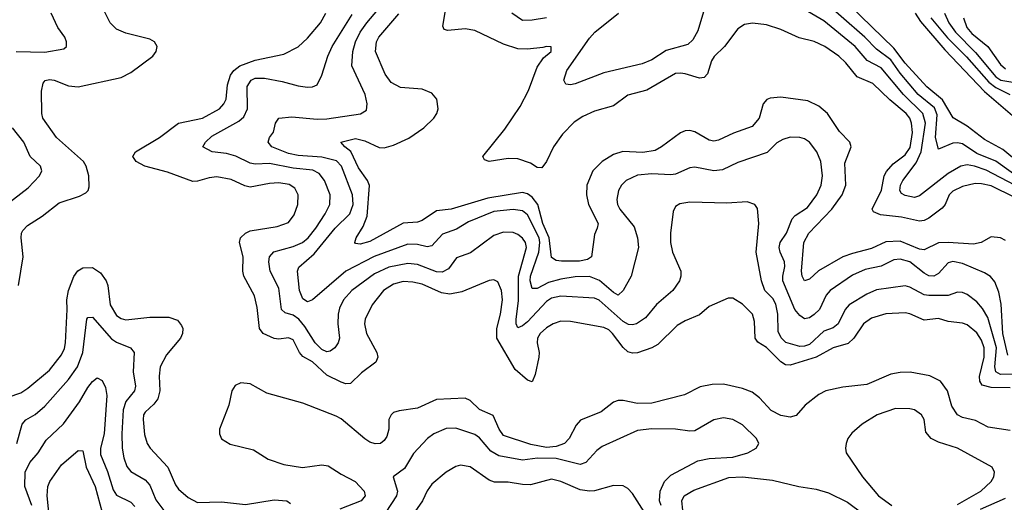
# Model space of a CAD drawing. Header units: inches. Extents: x 1308407 to 1441228, y 959628 to 1036311.
# Tile 576 of 656: x 1384425 to 1388545, y 1011423 to 1013443. Entities that reach past the tile are written whole.
import ezdxf

# ---------------------------------------------------------------- set-up
doc = ezdxf.new("R2010")
doc.units = ezdxf.units.IN
doc.header["$MEASUREMENT"] = 0
doc.layers.add('B3081', color=7, linetype='Continuous')

msp = doc.modelspace()

# ---------------------------------------------------------------- linework, layer by layer
at = {"layer": 'B3081', "color": 5}
for points, elevation in [([(1388559.7, 1012039.7), (1388539.3, 1012130), (1388532.5, 1012252.5), (1388522.6, 1012302.6), (1388506.2, 1012346.2), (1388488, 1012368), (1388463.2, 1012383.2), (1388370, 1012422.1), (1388330, 1012430.4), (1388310, 1012425.6), (1388270, 1012380.2), (1388250, 1012369.5), (1388230, 1012371.4), (1388210, 1012382.7), (1388150, 1012429), (1388110, 1012440.6), (1388082.5, 1012437.5), (1388030, 1012410.9), (1387962.7, 1012397.3), (1387910, 1012374.1), (1387816.2, 1012310), (1387800.1, 1012290), (1387771.6, 1012230), (1387750, 1012209.4), (1387730, 1012194.7), (1387710, 1012191.2), (1387690, 1012204.5), (1387669.6, 1012229.6), (1387619.1, 1012350), (1387618.7, 1012370), (1387627.5, 1012410), (1387626.1, 1012430), (1387606.9, 1012470), (1387603.1, 1012490), (1387607.3, 1012510), (1387633.7, 1012550), (1387658, 1012610), (1387670, 1012622.8), (1387722.5, 1012657.5), (1387760.5, 1012710), (1387778.7, 1012750), (1387784.6, 1012790), (1387777.6, 1012850), (1387761, 1012890), (1387730, 1012929.8), (1387710, 1012943.5), (1387689.8, 1012949.8), (1387650, 1012950.7), (1387618.6, 1012941.4), (1387593.1, 1012926.9), (1387552.5, 1012887.5), (1387430, 1012845.4), (1387365.6, 1012814.4), (1387330, 1012810.5), (1387250, 1012825.7), (1387230, 1012823.2), (1387170, 1012796.5), (1387150, 1012793.3), (1387070, 1012798.3), (1387010, 1012792.7), (1386963.6, 1012770), (1386943.8, 1012750), (1386931.4, 1012728.6), (1386924, 1012690), (1386927, 1012670), (1386936.9, 1012650), (1386996.1, 1012576.1), (1387010.8, 1012530), (1387014.3, 1012490), (1386983.6, 1012370), (1386950, 1012309.6), (1386930.1, 1012289.9), (1386910, 1012301.3), (1386851.3, 1012351.3), (1386810, 1012367.5), (1386750, 1012366.6), (1386690, 1012356.7), (1386637.6, 1012342.4), (1386590, 1012318), (1386570, 1012318.5), (1386560.8, 1012350), (1386562.5, 1012370), (1386597.5, 1012470), (1386602.3, 1012510), (1386598.8, 1012530), (1386550, 1012626.8), (1386530, 1012642.3), (1386490, 1012648.8), (1386410, 1012639.6), (1386303.7, 1012596.3), (1386253.6, 1012566.4), (1386194.6, 1012545.4), (1386150, 1012496.2), (1386130, 1012491.8), (1386090, 1012502.6), (1386050, 1012503.7), (1385908.4, 1012451.6), (1385789.4, 1012390), (1385650, 1012271), (1385630, 1012262.8), (1385610, 1012274.5), (1385595.8, 1012310), (1385587.1, 1012390), (1385593.2, 1012406.8), (1385657.4, 1012462.6), (1385745.7, 1012570), (1385806.4, 1012630), (1385820.5, 1012670), (1385817.3, 1012710), (1385772, 1012830), (1385751.5, 1012851.5), (1385690, 1012868), (1385590, 1012874.6), (1385550, 1012882.4), (1385481, 1012910), (1385465.4, 1012930), (1385471.2, 1012950), (1385487.3, 1012972.7), (1385495.3, 1013010), (1385510, 1013030.2), (1385563.5, 1013036.5), (1385670, 1013026.8), (1385710, 1013028.3), (1385851.6, 1013048.4), (1385876, 1013064), (1385879.3, 1013090), (1385870.6, 1013130), (1385814.6, 1013250), (1385818.9, 1013310), (1385831, 1013350), (1385850, 1013390), (1385878.2, 1013430), (1385978.7, 1013550)], 2740), ([(1388638, 1012758), (1388510, 1012850.3), (1388430, 1012882.4), (1388370, 1012922.9), (1388350, 1012928.1), (1388330, 1012926.3), (1388270, 1012901.3), (1388257.4, 1012950), (1388265, 1013045), (1388253.3, 1013073.3), (1388185.6, 1013130), (1388110, 1013218.4), (1388070, 1013274.5), (1388010, 1013319.4), (1387962, 1013370), (1387763.6, 1013543.6)], 2640), ([(1388670, 1012790.8), (1388539.2, 1012899.3), (1388461.9, 1012941.9), (1388390, 1012997.2), (1388332, 1013032), (1388286.9, 1013106.9), (1388221.8, 1013161.8), (1388130, 1013260.8), (1388083.1, 1013323.1), (1387851.6, 1013550)], 2620), ([(1384420.7, 1012330), (1384439.2, 1012450), (1384431.2, 1012530), (1384432.9, 1012550), (1384438.8, 1012561.2), (1384458.2, 1012581.8), (1384518.8, 1012621.2), (1384590, 1012675.9), (1384675.7, 1012704.3), (1384702.2, 1012717.8), (1384711.6, 1012728.4), (1384716.4, 1012743.6), (1384714.5, 1012790), (1384703.6, 1012830), (1384692.4, 1012850), (1384579, 1012950), (1384521.6, 1013030), (1384517.5, 1013050), (1384516, 1013144), (1384523, 1013177), (1384532.4, 1013187.6), (1384550, 1013192.3), (1384570, 1013190.1), (1384630, 1013165.3), (1384670, 1013161.3), (1384850, 1013200.2), (1384890, 1013221.1), (1384982.9, 1013290), (1384997, 1013310), (1385000.7, 1013330), (1384989.4, 1013350), (1384970, 1013360.5), (1384870, 1013386), (1384830, 1013403.1), (1384803.2, 1013430), (1384770, 1013496.3)], 2820), ([(1388590, 1012698.1), (1388490, 1012747), (1388450, 1012756.4), (1388423.3, 1012756.7), (1388370, 1012744.8), (1388330, 1012725.7), (1388315.1, 1012710), (1388298.1, 1012670), (1388285.4, 1012654.6), (1388230, 1012611.7), (1388210, 1012602.3), (1388190, 1012599.3), (1388115.9, 1012615.9), (1388026.8, 1012626.8), (1387998.8, 1012638.8), (1387992.3, 1012650), (1388031.2, 1012728.8), (1388043.4, 1012790), (1388052.2, 1012807.8), (1388080.3, 1012839.7), (1388130, 1012877.2), (1388151.8, 1012908.2), (1388161.1, 1012970), (1388157.7, 1013010), (1388149.5, 1013030), (1388134.3, 1013050), (1388066.9, 1013106.9), (1387995.9, 1013175.9), (1387930, 1013203.9), (1387882.6, 1013262.6), (1387853.3, 1013290), (1387794.4, 1013330), (1387750, 1013351.4), (1387687.3, 1013367.3), (1387610, 1013401.8), (1387550, 1013420.6), (1387491.8, 1013428.2), (1387457.7, 1013422.3), (1387430, 1013404.4), (1387374.2, 1013330), (1387331.3, 1013288.7), (1387320.4, 1013270), (1387303.5, 1013216.4), (1387290, 1013200.8), (1387270, 1013197.5), (1387210, 1013215.8), (1387190, 1013219.3), (1387170, 1013216.8), (1387050, 1013148), (1386970, 1013126.2), (1386910, 1013081.7), (1386830, 1013059.9), (1386782, 1013038), (1386745.8, 1013014.2), (1386696.4, 1012963.6), (1386658.7, 1012910), (1386630, 1012849.6), (1386610, 1012822.9), (1386590, 1012824.4), (1386562.7, 1012842.7), (1386510, 1012860.2), (1386470, 1012861.3), (1386389.8, 1012849.8), (1386370, 1012856), (1386363, 1012870), (1386455.9, 1012984.1), (1386520, 1013080), (1386554, 1013146), (1386590, 1013244), (1386616.8, 1013283.2), (1386649.3, 1013310), (1386648.9, 1013328.9), (1386630, 1013331.1), (1386614.2, 1013325.8), (1386550, 1013319.6), (1386510, 1013321), (1386450, 1013339.9), (1386330, 1013397.8), (1386290, 1013404.7), (1386216.9, 1013396.9), (1386202.2, 1013402.2), (1386195.7, 1013415.7), (1386208.3, 1013490)], 2680), ([(1387291.2, 1013490), (1387263.6, 1013396.4), (1387241.6, 1013358.4), (1387221.5, 1013338.5), (1387130, 1013314.2), (1387070, 1013275), (1387030, 1013257.4), (1386870, 1013219.8), (1386750, 1013173.8), (1386729.7, 1013169.7), (1386710, 1013173.2), (1386702.4, 1013190), (1386715.3, 1013230), (1386810, 1013365.2), (1386831.9, 1013390), (1386931.1, 1013470)], 2660), ([(1384410, 1013310.1), (1384530, 1013306.8), (1384610, 1013321.3), (1384620.7, 1013330), (1384621.3, 1013350), (1384614, 1013370), (1384584.8, 1013410), (1384557.1, 1013470)], 2840), ([(1388570, 1011902.2), (1388490, 1011903.7), (1388453.4, 1011913.4), (1388442.6, 1011930), (1388441.8, 1011950), (1388461.5, 1012030), (1388461.7, 1012070), (1388450, 1012101.8), (1388430, 1012132.6), (1388390, 1012166), (1388370, 1012173.4), (1388310, 1012180.5), (1388270, 1012192.7), (1388210, 1012185.7), (1388150, 1012212.2), (1388130, 1012215.8), (1388050, 1012212.1), (1387990, 1012193.7), (1387956.1, 1012170), (1387916.2, 1012110), (1387891.7, 1012088.3), (1387830, 1012069.9), (1387758.5, 1012030), (1387650, 1011996.6), (1387630, 1011999.2), (1387610, 1012010.8), (1387550, 1012071.8), (1387513.9, 1012093.9), (1387502.3, 1012110), (1387499.7, 1012179.7), (1387491.6, 1012210), (1387450, 1012252), (1387410, 1012277.7), (1387390, 1012278), (1387310, 1012243.1), (1387270, 1012207.1), (1387210, 1012182.7), (1387177.1, 1012162.9), (1387096.2, 1012083.8), (1387070.1, 1012069.9), (1387010, 1012048.8), (1386990, 1012047), (1386970, 1012053.4), (1386950, 1012071.4), (1386906.1, 1012130), (1386890, 1012145.2), (1386870, 1012155.3), (1386730, 1012180.5), (1386690, 1012180.9), (1386658, 1012170), (1386630, 1012153.9), (1386603.2, 1012130), (1386591.6, 1012110), (1386590.1, 1012090), (1386598.5, 1012050), (1386598.1, 1012030), (1386582.2, 1011957.8), (1386570, 1011928), (1386550, 1011934.4), (1386498.9, 1011978.9), (1386421.3, 1012110), (1386422.2, 1012150), (1386437.6, 1012210), (1386446.1, 1012270), (1386441.4, 1012310), (1386426.2, 1012346.2), (1386410, 1012354.3), (1386390, 1012350.9), (1386275.3, 1012304.7), (1386225.7, 1012294.3), (1386190, 1012299.3), (1386110, 1012336.6), (1386070, 1012345.1), (1386030, 1012346.7), (1385990, 1012336.7), (1385948.1, 1012310), (1385900.9, 1012250), (1385871.5, 1012190), (1385868.3, 1012170), (1385877.2, 1012130), (1385919.8, 1012050), (1385923.5, 1012030), (1385916.2, 1012010), (1385855, 1011965), (1385810, 1011920.8), (1385790, 1011919.7), (1385770, 1011925.7), (1385710, 1011954.8), (1385650, 1012011.8), (1385610, 1012032.9), (1385595.9, 1012050), (1385570, 1012103.7), (1385550, 1012111), (1385510, 1012105.9), (1385490, 1012108.5), (1385444.3, 1012130), (1385429.4, 1012150), (1385418.4, 1012238.4), (1385407.4, 1012287.4), (1385363.7, 1012370), (1385358.8, 1012390), (1385361, 1012450), (1385344.4, 1012510), (1385349.8, 1012530), (1385370.5, 1012549.5), (1385390, 1012559), (1385503.1, 1012576.9), (1385550, 1012594.7), (1385574.5, 1012625.5), (1385589.8, 1012670), (1385590.6, 1012710), (1385577.1, 1012737.1), (1385552.7, 1012752.7), (1385510, 1012759.6), (1385470, 1012757.6), (1385390, 1012742.2), (1385367, 1012747), (1385310, 1012773.9), (1385250, 1012784.7), (1385218.6, 1012781.4), (1385170, 1012766.6), (1385150, 1012766), (1385044.4, 1012804.4), (1384948.3, 1012830), (1384912.6, 1012850), (1384898.3, 1012870), (1384909.6, 1012890), (1385010, 1012949.5), (1385090, 1013009.5), (1385190, 1013031.2), (1385261, 1013070), (1385279.9, 1013090), (1385288.7, 1013110), (1385294.3, 1013170), (1385307.7, 1013210), (1385322, 1013230), (1385346.5, 1013250), (1385410, 1013273.3), (1385530, 1013298), (1385590.4, 1013329.6), (1385630, 1013365), (1385684.5, 1013430), (1385706.8, 1013470)], 2780), ([(1388590, 1011959.1), (1388530, 1011958.4), (1388510, 1011969.9), (1388505.8, 1011990), (1388512.8, 1012070), (1388476.1, 1012196.1), (1388454.4, 1012234.4), (1388430, 1012262.4), (1388390, 1012293), (1388370, 1012301.5), (1388350, 1012302.3), (1388310, 1012289.3), (1388230, 1012288.5), (1388210, 1012291.3), (1388150, 1012323.6), (1388130, 1012328.8), (1388010, 1012312.6), (1387970, 1012294.5), (1387896, 1012250), (1387879.2, 1012230), (1387850, 1012169.9), (1387830, 1012153.8), (1387790, 1012139), (1387730, 1012084), (1387710, 1012076.1), (1387690, 1012075.1), (1387631.5, 1012091.5), (1387611.4, 1012111.4), (1387598.5, 1012138.5), (1387597.3, 1012210), (1387590, 1012252.8), (1387576.2, 1012276.2), (1387543.4, 1012310), (1387528.9, 1012350), (1387507.3, 1012470), (1387517.7, 1012590), (1387512.1, 1012652.1), (1387500.9, 1012670), (1387470, 1012681), (1387384.5, 1012675.5), (1387230, 1012679.1), (1387187.2, 1012672.8), (1387170, 1012661.6), (1387159.9, 1012640.1), (1387148.7, 1012550), (1387148.7, 1012510), (1387157, 1012470), (1387191.8, 1012390), (1387192, 1012370), (1387185.8, 1012350), (1387158.2, 1012310), (1387090, 1012250.7), (1387044.1, 1012195.9), (1387006.7, 1012170), (1386990, 1012165.3), (1386972.3, 1012167.7), (1386950, 1012179.7), (1386850, 1012268.8), (1386830, 1012278.2), (1386690, 1012285.8), (1386650, 1012277.4), (1386630, 1012264), (1386550, 1012179.2), (1386530, 1012161.3), (1386510, 1012154), (1386502.8, 1012170), (1386502.2, 1012190), (1386513.1, 1012266.9), (1386513.1, 1012370), (1386546.6, 1012490), (1386541.8, 1012510), (1386530, 1012529), (1386510, 1012543.9), (1386490, 1012551.6), (1386450, 1012553.4), (1386410, 1012539.1), (1386312.2, 1012467.8), (1386253.2, 1012446.8), (1386219.2, 1012400.8), (1386193.5, 1012386.5), (1386170, 1012387.6), (1386090, 1012418.2), (1386050, 1012422.1), (1385970, 1012407.2), (1385910, 1012379.7), (1385815.1, 1012310), (1385780.7, 1012270), (1385764.1, 1012235.9), (1385757.4, 1012210), (1385756.4, 1012170), (1385764.1, 1012110), (1385758.2, 1012090), (1385743.6, 1012070), (1385724.3, 1012055.7), (1385710, 1012052.4), (1385690, 1012062.6), (1385662, 1012090), (1385618.8, 1012158.8), (1385593.6, 1012190), (1385570, 1012205.9), (1385535.9, 1012215.9), (1385520.5, 1012230), (1385510, 1012318.7), (1385473.6, 1012390), (1385467.2, 1012430), (1385471.1, 1012450), (1385488.6, 1012471.4), (1385570, 1012493.6), (1385609.4, 1012510.6), (1385632.8, 1012530), (1385664.2, 1012570), (1385703.7, 1012630), (1385722.7, 1012670), (1385723.8, 1012710), (1385701.2, 1012770), (1385678.7, 1012798.7), (1385652.6, 1012812.6), (1385570, 1012821.5), (1385470, 1012841), (1385410, 1012838), (1385390, 1012842), (1385330, 1012872.3), (1385290, 1012883), (1385230.4, 1012890.4), (1385191.1, 1012910), (1385202.2, 1012930), (1385230, 1012954.7), (1385342.2, 1013017.8), (1385363.7, 1013036.3), (1385379.1, 1013070), (1385376.8, 1013163.2), (1385393.6, 1013190), (1385410, 1013197.3), (1385450, 1013198.2), (1385524.2, 1013184.2), (1385590, 1013165.4), (1385630, 1013160.7), (1385650, 1013162), (1385670, 1013170.4), (1385690, 1013210.5), (1385714.6, 1013290), (1385733.1, 1013330), (1385816.1, 1013463.9)], 2760), ([(1388550, 1012519.4), (1388530, 1012530.6), (1388490, 1012534), (1388449.1, 1012510.9), (1388416.9, 1012503.1), (1388310, 1012510.6), (1388270, 1012508.7), (1388210, 1012480.1), (1388190, 1012483), (1388110, 1012516.4), (1388050, 1012513.4), (1387990, 1012485.2), (1387910, 1012464.8), (1387870, 1012449.9), (1387768.6, 1012391.4), (1387730, 1012356.8), (1387710, 1012349.8), (1387699.5, 1012370), (1387697.1, 1012390), (1387706.7, 1012510), (1387727, 1012550), (1387823.4, 1012650), (1387866.9, 1012710), (1387881.9, 1012750), (1387877.9, 1012842.1), (1387904, 1012910), (1387899.3, 1012930), (1387855.5, 1012975.5), (1387805.4, 1013050), (1387770, 1013080.2), (1387722.8, 1013102.8), (1387610, 1013118.8), (1387565.9, 1013114.1), (1387551.8, 1013108.2), (1387536.5, 1013090), (1387519.8, 1013030), (1387490, 1012996.3), (1387411.6, 1012968.4), (1387350, 1012938.1), (1387330, 1012934.6), (1387310, 1012939), (1387250, 1012972.9), (1387230, 1012978.9), (1387210, 1012978.1), (1387190, 1012969), (1387111.4, 1012910), (1387084.7, 1012895.3), (1387033.5, 1012886.5), (1386949.3, 1012890.7), (1386910, 1012878), (1386862.3, 1012850), (1386824.1, 1012810), (1386798.4, 1012750), (1386797.1, 1012710), (1386805.7, 1012670), (1386845.5, 1012590), (1386842.2, 1012570), (1386830, 1012544), (1386818.2, 1012450), (1386801, 1012439), (1386767.6, 1012432.4), (1386692.9, 1012432.9), (1386670, 1012434.6), (1386650, 1012447.3), (1386640.6, 1012530), (1386614.8, 1012590), (1386593, 1012670), (1386570, 1012700.1), (1386550, 1012714.2), (1386530, 1012719), (1386383.7, 1012696.3), (1386230.4, 1012650.4), (1386170, 1012643.2), (1386110, 1012603.1), (1386090, 1012596), (1386030, 1012590.7), (1385890, 1012514.6), (1385850, 1012503), (1385830, 1012506.9), (1385827.3, 1012510), (1385833.2, 1012530), (1385862.1, 1012577.9), (1385879, 1012621), (1385888.4, 1012748.4), (1385880.6, 1012770), (1385843, 1012823), (1385811.2, 1012891.2), (1385786, 1012910), (1385769.4, 1012930), (1385830, 1012945), (1385870, 1012935.9), (1385930, 1012907.8), (1385950, 1012907.1), (1385990, 1012917.9), (1386053.1, 1012946.9), (1386116.2, 1012990), (1386158.2, 1013030), (1386171, 1013050), (1386176.4, 1013070), (1386171.3, 1013110), (1386150, 1013135.1), (1386110, 1013152), (1386018.5, 1013158.5), (1385980, 1013180), (1385954.6, 1013214.6), (1385914.2, 1013310), (1385918.5, 1013350), (1385927.8, 1013370), (1386012.2, 1013467.8)], 2720), ([(1386630, 1013450.4), (1386570, 1013440.2), (1386530, 1013439.8), (1386484.5, 1013470)], 2660), ([(1388590.1, 1012750.1), (1388470, 1012813.6), (1388420.4, 1012830), (1388390, 1012834.8), (1388364.2, 1012830), (1388310, 1012799.5), (1388190, 1012705.3), (1388170, 1012699.3), (1388130, 1012707), (1388115.3, 1012715.3), (1388108.4, 1012728.4), (1388110.6, 1012750), (1388121, 1012770), (1388176.6, 1012843.4), (1388197.5, 1012890), (1388215.9, 1013010), (1388204.5, 1013050), (1388123.7, 1013130), (1388030, 1013240.7), (1387971.4, 1013271.4), (1387921.6, 1013330), (1387790, 1013438.1), (1387706, 1013486)], 2660), ([(1388171.9, 1013470), (1388195.2, 1013435.2), (1388297.1, 1013317.1), (1388461.9, 1013141.9), (1388677.9, 1012957.9)], 2620), ([(1388238.3, 1013450), (1388307.2, 1013367.2), (1388386.6, 1013286.6), (1388480.6, 1013180.6), (1388510, 1013158.8), (1388569, 1013129)], 2640), ([(1388295.4, 1013470), (1388313.4, 1013430), (1388340.7, 1013390), (1388425.3, 1013305.3), (1388510, 1013203.5), (1388531.5, 1013190), (1388598, 1013178)], 2660), ([(1388374.3, 1013450), (1388388.6, 1013410), (1388410, 1013385.2), (1388476.1, 1013330), (1388530, 1013255.7), (1388550, 1013236.9)], 2680), ([(1384336.2, 1012643.8), (1384461.4, 1012738.6), (1384508.6, 1012790), (1384518.5, 1012810), (1384512.3, 1012830), (1384469.8, 1012870), (1384442.8, 1012930), (1384395, 1012990)], 2840), ([(1384377.3, 1011862.7), (1384430, 1011881.9), (1384459.5, 1011900.5), (1384550, 1011976.8), (1384600.2, 1012039.8), (1384612.8, 1012067.2), (1384617, 1012090), (1384624.3, 1012230), (1384622.5, 1012270), (1384629.9, 1012310), (1384652.1, 1012367.9), (1384668.4, 1012391.6), (1384690, 1012404.3), (1384730, 1012405.6), (1384763.5, 1012383.6), (1384787, 1012350), (1384794.1, 1012330), (1384803.8, 1012250), (1384830, 1012204.8), (1384850, 1012192.1), (1384870, 1012187.3), (1384970, 1012198.6), (1385050, 1012198.4), (1385085.2, 1012185.2), (1385102.7, 1012162.6), (1385107.4, 1012150), (1385106.5, 1012130), (1385098.6, 1012110), (1385039.6, 1012040.5), (1385013.3, 1011990), (1385008.5, 1011951.5), (1385011.1, 1011890), (1385003.7, 1011856.3), (1384986.4, 1011833.6), (1384950, 1011801.2), (1384943.4, 1011790), (1384941.4, 1011770), (1384947.1, 1011707.1), (1384959.2, 1011670), (1384971.8, 1011650), (1385044.5, 1011570), (1385076.6, 1011496.6), (1385090, 1011478.4), (1385130, 1011443.8), (1385170, 1011423), (1385270, 1011426.1), (1385370, 1011414.7), (1385490, 1011434.3), (1385543.8, 1011430), (1385558.4, 1011418.4)], 2780), ([(1384413.9, 1011670), (1384435.6, 1011750), (1384451.3, 1011768.7), (1384490, 1011790.8), (1384530, 1011825.7), (1384630, 1011937.4), (1384666.7, 1011990), (1384689.5, 1012050), (1384706.7, 1012190), (1384710, 1012196.5), (1384730, 1012197.5), (1384810, 1012107), (1384830, 1012093.4), (1384888.8, 1012070), (1384904.1, 1012050), (1384899.6, 1011970), (1384910.1, 1011909.9), (1384905.8, 1011890), (1384870, 1011845.5), (1384858.6, 1011810), (1384852.6, 1011710), (1384854.2, 1011650), (1384860.4, 1011610), (1384873.3, 1011573.3), (1384890, 1011552.8), (1384950, 1011517.3), (1384970, 1011495), (1384994.3, 1011434.3), (1385028.9, 1011388.9)], 2760), ([(1388570, 1011723.4), (1388477.8, 1011737.8), (1388425.5, 1011765.5), (1388370, 1011778.8), (1388350, 1011789.2), (1388325.5, 1011825.5), (1388307.9, 1011890), (1388278.4, 1011930), (1388233.2, 1011953.2), (1388152.2, 1011967.8), (1388110, 1011966.6), (1388070, 1011958.9), (1387970, 1011915.8), (1387870, 1011905), (1387799.3, 1011890), (1387770, 1011874.6), (1387712.3, 1011830), (1387674, 1011786), (1387650, 1011779), (1387610, 1011787.1), (1387570, 1011807.1), (1387521.2, 1011861.2), (1387490, 1011884.3), (1387450, 1011899.4), (1387370, 1011917.9), (1387323.4, 1011916.6), (1387273.4, 1011906.6), (1387207.5, 1011872.5), (1387070, 1011837.8), (1387010, 1011836.9), (1386950, 1011849.9), (1386930, 1011849.8), (1386910, 1011842.4), (1386858.3, 1011801.7), (1386772.4, 1011767.6), (1386754.3, 1011745.7), (1386724.8, 1011690), (1386704.6, 1011670), (1386670, 1011657.1), (1386630, 1011652.5), (1386564.6, 1011664.6), (1386450, 1011703.4), (1386431.6, 1011730), (1386407.2, 1011787.2), (1386350, 1011811.3), (1386310, 1011848.8), (1386290, 1011859.8), (1386170, 1011852.9), (1386090, 1011818), (1386013.4, 1011806.6), (1385990, 1011798.6), (1385979.7, 1011790), (1385970.2, 1011770), (1385970.1, 1011729.9), (1385961.3, 1011698.7), (1385950, 1011682), (1385934.6, 1011670), (1385912.6, 1011667.4), (1385890, 1011675.6), (1385870, 1011689.4), (1385770, 1011773), (1385750, 1011784.3), (1385610, 1011837.8), (1385459.4, 1011879.4), (1385390, 1011919.2), (1385350, 1011922.6), (1385327.3, 1011912.7), (1385313.1, 1011890), (1385300.2, 1011830), (1385260.7, 1011730), (1385260.7, 1011710), (1385270, 1011688.9), (1385306.6, 1011666.6), (1385403.5, 1011643.5), (1385464.6, 1011604.6), (1385530, 1011582.2), (1385609.3, 1011569.3), (1385690, 1011579.9), (1385716.7, 1011576.7), (1385770, 1011540.9), (1385829.3, 1011510), (1385867.4, 1011470), (1385870.9, 1011450), (1385854.2, 1011430), (1385765.6, 1011394.4)], 2820), ([(1384476.4, 1011410), (1384446.9, 1011490), (1384448.6, 1011550), (1384467.7, 1011590), (1384501.9, 1011630), (1384536, 1011684), (1384608.3, 1011751.7), (1384676, 1011844), (1384710, 1011903.6), (1384730, 1011929.1), (1384750, 1011944.2), (1384770, 1011933), (1384784, 1011904), (1384790.6, 1011870.6), (1384778.6, 1011710), (1384763.9, 1011650), (1384763.1, 1011623.1), (1384792.1, 1011552.1), (1384816.3, 1011476.3), (1384830, 1011453.5), (1384890, 1011424.3), (1384906.5, 1011406.5)], 2740), ([(1388350, 1011414.4), (1388446.8, 1011470), (1388489.8, 1011510), (1388501.7, 1011530), (1388505.1, 1011550), (1388495.1, 1011570), (1388349.6, 1011650), (1388270, 1011675.4), (1388238.9, 1011690), (1388217.3, 1011717.3), (1388209.7, 1011770), (1388198.3, 1011790), (1388170, 1011809.7), (1388150, 1011815.1), (1388090, 1011815.6), (1388013.4, 1011790), (1387950.5, 1011750), (1387907.3, 1011712.7), (1387890.4, 1011690), (1387884.2, 1011670), (1387881.3, 1011650), (1387884.4, 1011630), (1387951.4, 1011530), (1388019.3, 1011450), (1388074.9, 1011410)], 2840), ([(1387109.2, 1011410), (1387103.3, 1011430), (1387105, 1011470), (1387123.6, 1011510), (1387150, 1011537.1), (1387262.8, 1011597.2), (1387310, 1011607.2), (1387410, 1011611.8), (1387472, 1011630), (1387507, 1011650), (1387517.6, 1011670), (1387508, 1011690), (1387450, 1011747.1), (1387410, 1011769.7), (1387370, 1011776.8), (1387330, 1011768.5), (1387250, 1011722.8), (1387230, 1011720.7), (1387170, 1011729.8), (1387070, 1011730.5), (1387010, 1011723.4), (1386862.7, 1011657.3), (1386840, 1011640), (1386794.9, 1011590), (1386770, 1011581.6), (1386670, 1011606.6), (1386591.4, 1011608.6), (1386530, 1011600.4), (1386430, 1011618.5), (1386397.3, 1011637.3), (1386350, 1011693.7), (1386330, 1011707.8), (1386250, 1011733.1), (1386210, 1011731.9), (1386158, 1011710), (1386131.5, 1011690), (1386072.6, 1011627.4), (1386035.2, 1011564.8), (1385988, 1011530), (1386006.7, 1011470), (1386001.7, 1011450), (1385957.1, 1011382.8)], 2840), ([(1384552.3, 1011327.7), (1384540.3, 1011450), (1384542.5, 1011490), (1384551.1, 1011510), (1384600.2, 1011579.8), (1384670, 1011639.7), (1384690, 1011638.4), (1384703.8, 1011570), (1384740.8, 1011490), (1384770, 1011380.2)], 2720), ([(1387123.5, 1011250), (1386990, 1011459.8), (1386970, 1011481.5), (1386950, 1011492), (1386910, 1011494.2), (1386830, 1011472.1), (1386809.6, 1011470.4), (1386770, 1011475.8), (1386690, 1011509.9), (1386650, 1011520.2), (1386563.2, 1011496.8), (1386530, 1011497.6), (1386470, 1011508.2), (1386412.1, 1011507.9), (1386390, 1011516.7), (1386310, 1011571.4), (1386270, 1011579.4), (1386250, 1011573.6), (1386210, 1011549.8), (1386150, 1011499.8), (1386130, 1011471.1), (1386110.8, 1011430), (1386069.7, 1011370.3)], 2860), ([(1387200.1, 1011390), (1387196.4, 1011430), (1387206.5, 1011450), (1387245.9, 1011474.1), (1387393.4, 1011526.6), (1387450, 1011529.8), (1387575.7, 1011515.7), (1387686, 1011490), (1387758.3, 1011478.3), (1387810, 1011462.4), (1387890, 1011424.1), (1388014.8, 1011330)], 2820), ([(1388445.3, 1011394.7), (1388550, 1011440.7)], 2820)]:
    msp.add_lwpolyline(points, dxfattribs=dict(at, elevation=elevation))

doc.saveas('drawing.dxf')
